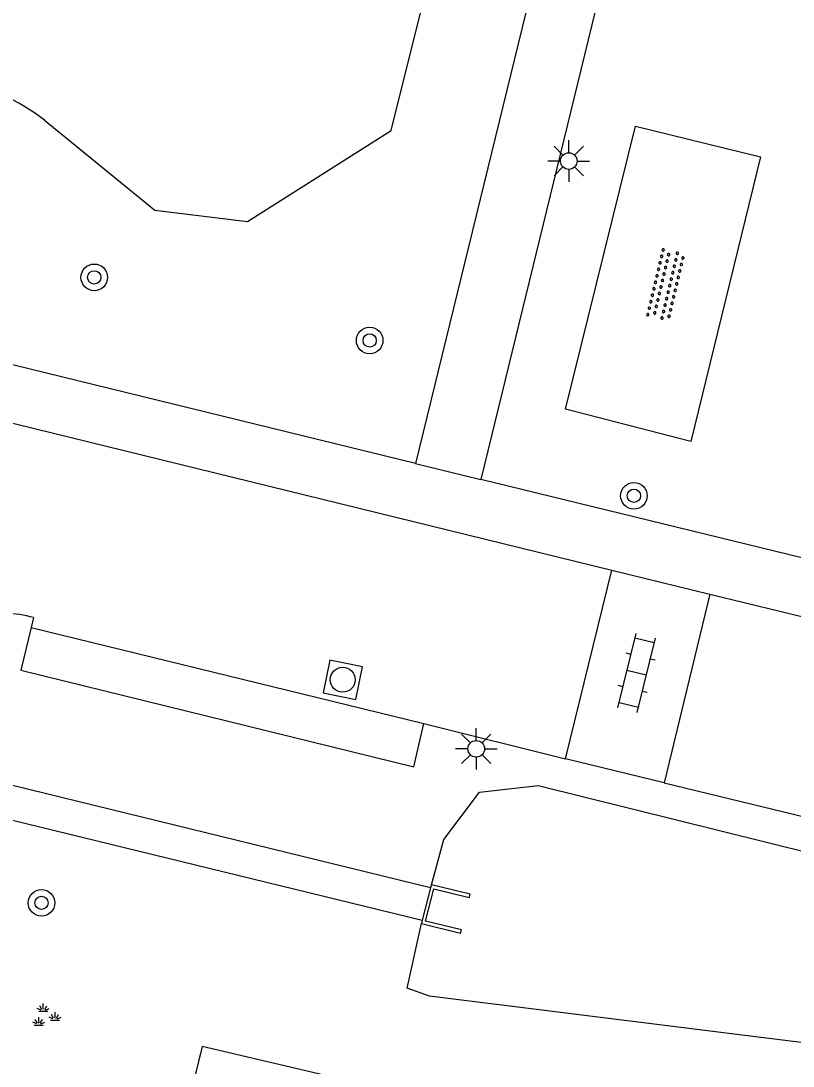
# Model space of a CAD drawing. Extents: x 128999 to 131010, y 395498 to 399007.
# Drawn here: x 129112.43 to 129135.65, y 397772.76 to 397804.18 of the extents above; entities that cross this region are included whole.
import ezdxf

# ---------------------------------------------------------------- set-up
doc = ezdxf.new("R2010")
doc.units = 0
for name, color, linetype in [('gg-knt-verharding', 7, 'Continuous'), ('gg-kntw-bovenkant insteek waterloop', 7, 'Continuous'), ('gg-kwrk-duiker nz buis', 7, 'Continuous'), ('gg-kwrk-uitstroombak niveau min 01', 7, 'Continuous'), ('gt-grn-weggrens', 7, 'Continuous'), ('gt-symb-boom', 7, 'Continuous'), ('gt-symb-groenvak', 7, 'Continuous'), ('gt-symb-klinker verharding', 7, 'Continuous'), ('gt-symb-lichtmast', 7, 'Continuous'), ('gt-symb-overige verharding', 7, 'Continuous'), ('gt-symb-rioolschacht', 7, 'Continuous')]:
    doc.layers.add(name, color=color, linetype=linetype)

# ---------------------------------------------------------------- blocks, each defined once
blk = doc.blocks.new('gt0-LMAST')
at = {"layer": 'gt-symb-lichtmast'}
for p, q in [((-0.182, 0.173), (-0.447, 0.438)), ((-0.005, 0.246), (-0.005, 0.621)), ((0.172, 0.173), (0.437, 0.438)), ((-0.255, -0.004), (-0.63, -0.004)), ((-0.182, -0.181), (-0.447, -0.446)), ((-0.005, -0.254), (-0.005, -0.629)), ((0.437, -0.446), (0.172, -0.181)), ((0.245, -0.004), (0.62, -0.004))]:
    blk.add_line(p, q, dxfattribs=at)
blk.add_circle((-0.005, -0.004), 0.25, dxfattribs=at)
blk = doc.blocks.new('gt0-RS')
at = {"layer": 'gt-symb-rioolschacht'}
blk.add_lwpolyline([(-0.5, -0.5), (0.5, -0.5), (0.5, 0.5), (-0.5, 0.5)], close=True, dxfattribs=at)
blk.add_circle((0, 0), 0.375, dxfattribs=at)
blk = doc.blocks.new('gt0-KL1')
at = {"layer": 'gt-symb-klinker verharding'}
for p, q in [((-0.5, 0.3), (-0.5, 0.45)), ((0.5, 0.3), (0.5, 0.45)), ((-1.15, 0.3), (1.15, 0.3)), ((-1, -0.3), (-1, 0.3)), ((0, -0.3), (0, 0.3)), ((1, -0.3), (1, 0.3)), ((-1.15, -0.3), (1.15, -0.3)), ((-0.5, -0.45), (-0.5, -0.3)), ((0.5, -0.45), (0.5, -0.3))]:
    blk.add_line(p, q, dxfattribs=at)
blk = doc.blocks.new('gt0-BOOM')
at = {"layer": 'gt-symb-boom'}
for radius in [0.4, 0.2]:
    blk.add_circle((0, 0), radius, dxfattribs=at)
blk = doc.blocks.new('gt0-OVH')
at = {"layer": 'gt-symb-overige verharding'}
for points in [[(-0.972, 0.298), (-0.967, 0.308), (-0.965, 0.319), (-0.966, 0.33), (-0.971, 0.34), (-0.978, 0.348), (-0.988, 0.353), (-0.999, 0.355), (-1.01, 0.354), (-1.02, 0.349), (-1.028, 0.342), (-1.033, 0.332), (-1.035, 0.321), (-1.034, 0.31), (-1.029, 0.3), (-1.022, 0.292), (-1.012, 0.287), (-1.001, 0.285), (-0.99, 0.286), (-0.98, 0.291)], [(-0.772, 0.298), (-0.767, 0.308), (-0.765, 0.319), (-0.766, 0.33), (-0.771, 0.34), (-0.778, 0.348), (-0.788, 0.353), (-0.799, 0.355), (-0.81, 0.354), (-0.82, 0.349), (-0.828, 0.342), (-0.833, 0.332), (-0.835, 0.321), (-0.834, 0.31), (-0.829, 0.3), (-0.822, 0.292), (-0.812, 0.287), (-0.801, 0.285), (-0.79, 0.286), (-0.78, 0.291)], [(-0.572, 0.298), (-0.567, 0.308), (-0.565, 0.319), (-0.566, 0.33), (-0.571, 0.34), (-0.578, 0.348), (-0.588, 0.353), (-0.599, 0.355), (-0.61, 0.354), (-0.62, 0.349), (-0.628, 0.342), (-0.633, 0.332), (-0.635, 0.321), (-0.634, 0.31), (-0.629, 0.3), (-0.622, 0.292), (-0.612, 0.287), (-0.601, 0.285), (-0.59, 0.286), (-0.58, 0.291)], [(-0.372, 0.298), (-0.367, 0.308), (-0.365, 0.319), (-0.366, 0.33), (-0.371, 0.34), (-0.378, 0.348), (-0.388, 0.353), (-0.399, 0.355), (-0.41, 0.354), (-0.42, 0.349), (-0.428, 0.342), (-0.433, 0.332), (-0.435, 0.321), (-0.434, 0.31), (-0.429, 0.3), (-0.422, 0.292), (-0.412, 0.287), (-0.401, 0.285), (-0.39, 0.286), (-0.38, 0.291)], [(-0.172, 0.298), (-0.167, 0.308), (-0.165, 0.319), (-0.166, 0.33), (-0.171, 0.34), (-0.178, 0.348), (-0.188, 0.353), (-0.199, 0.355), (-0.21, 0.354), (-0.22, 0.349), (-0.228, 0.342), (-0.233, 0.332), (-0.235, 0.321), (-0.234, 0.31), (-0.229, 0.3), (-0.222, 0.292), (-0.212, 0.287), (-0.201, 0.285), (-0.19, 0.286), (-0.18, 0.291)], [(0.028, 0.298), (0.033, 0.308), (0.035, 0.319), (0.034, 0.33), (0.029, 0.34), (0.022, 0.348), (0.012, 0.353), (0.001, 0.355), (-0.01, 0.354), (-0.02, 0.349), (-0.028, 0.342), (-0.033, 0.332), (-0.035, 0.321), (-0.034, 0.31), (-0.029, 0.3), (-0.022, 0.292), (-0.012, 0.287), (-0.001, 0.285), (0.01, 0.286), (0.02, 0.291)], [(0.228, 0.298), (0.233, 0.308), (0.235, 0.319), (0.234, 0.33), (0.229, 0.34), (0.222, 0.348), (0.212, 0.353), (0.201, 0.355), (0.19, 0.354), (0.18, 0.349), (0.172, 0.342), (0.167, 0.332), (0.165, 0.321), (0.166, 0.31), (0.171, 0.3), (0.178, 0.292), (0.188, 0.287), (0.199, 0.285), (0.21, 0.286), (0.22, 0.291)], [(0.428, 0.298), (0.433, 0.308), (0.435, 0.319), (0.434, 0.33), (0.429, 0.34), (0.422, 0.348), (0.412, 0.353), (0.401, 0.355), (0.39, 0.354), (0.38, 0.349), (0.372, 0.342), (0.367, 0.332), (0.365, 0.321), (0.366, 0.31), (0.371, 0.3), (0.378, 0.292), (0.388, 0.287), (0.399, 0.285), (0.41, 0.286), (0.42, 0.291)], [(0.628, 0.298), (0.633, 0.308), (0.635, 0.319), (0.634, 0.33), (0.629, 0.34), (0.622, 0.348), (0.612, 0.353), (0.601, 0.355), (0.59, 0.354), (0.58, 0.349), (0.572, 0.342), (0.567, 0.332), (0.565, 0.321), (0.566, 0.31), (0.571, 0.3), (0.578, 0.292), (0.588, 0.287), (0.599, 0.285), (0.61, 0.286), (0.62, 0.291)], [(0.828, 0.298), (0.833, 0.308), (0.835, 0.319), (0.834, 0.33), (0.829, 0.34), (0.822, 0.348), (0.812, 0.353), (0.801, 0.355), (0.79, 0.354), (0.78, 0.349), (0.772, 0.342), (0.767, 0.332), (0.765, 0.321), (0.766, 0.31), (0.771, 0.3), (0.778, 0.292), (0.788, 0.287), (0.799, 0.285), (0.81, 0.286), (0.82, 0.291)], [(1.028, 0.298), (1.033, 0.308), (1.035, 0.319), (1.034, 0.33), (1.029, 0.34), (1.022, 0.348), (1.012, 0.353), (1.001, 0.355), (0.99, 0.354), (0.98, 0.349), (0.972, 0.342), (0.967, 0.332), (0.965, 0.321), (0.966, 0.31), (0.971, 0.3), (0.978, 0.292), (0.988, 0.287), (0.999, 0.285), (1.01, 0.286), (1.02, 0.291)], [(-0.872, 0.106), (-0.867, 0.116), (-0.865, 0.126), (-0.866, 0.137), (-0.871, 0.147), (-0.878, 0.156), (-0.888, 0.161), (-0.899, 0.163), (-0.91, 0.162), (-0.92, 0.157), (-0.928, 0.15), (-0.933, 0.14), (-0.935, 0.129), (-0.934, 0.118), (-0.929, 0.108), (-0.922, 0.1), (-0.912, 0.095), (-0.901, 0.092), (-0.89, 0.094), (-0.88, 0.098)], [(-0.672, 0.106), (-0.667, 0.116), (-0.665, 0.126), (-0.666, 0.137), (-0.671, 0.147), (-0.678, 0.156), (-0.688, 0.161), (-0.699, 0.163), (-0.71, 0.162), (-0.72, 0.157), (-0.728, 0.15), (-0.733, 0.14), (-0.735, 0.129), (-0.734, 0.118), (-0.729, 0.108), (-0.722, 0.1), (-0.712, 0.095), (-0.701, 0.092), (-0.69, 0.094), (-0.68, 0.098)], [(-0.472, 0.106), (-0.467, 0.116), (-0.465, 0.126), (-0.466, 0.137), (-0.471, 0.147), (-0.478, 0.156), (-0.488, 0.161), (-0.499, 0.163), (-0.51, 0.162), (-0.52, 0.157), (-0.528, 0.15), (-0.533, 0.14), (-0.535, 0.129), (-0.534, 0.118), (-0.529, 0.108), (-0.522, 0.1), (-0.512, 0.095), (-0.501, 0.092), (-0.49, 0.094), (-0.48, 0.098)], [(-0.272, 0.106), (-0.267, 0.116), (-0.265, 0.126), (-0.266, 0.137), (-0.271, 0.147), (-0.278, 0.156), (-0.288, 0.161), (-0.299, 0.163), (-0.31, 0.162), (-0.32, 0.157), (-0.328, 0.15), (-0.333, 0.14), (-0.335, 0.129), (-0.334, 0.118), (-0.329, 0.108), (-0.322, 0.1), (-0.312, 0.095), (-0.301, 0.092), (-0.29, 0.094), (-0.28, 0.098)], [(-0.072, 0.106), (-0.067, 0.116), (-0.065, 0.126), (-0.066, 0.137), (-0.071, 0.147), (-0.078, 0.156), (-0.088, 0.161), (-0.099, 0.163), (-0.11, 0.162), (-0.12, 0.157), (-0.128, 0.15), (-0.133, 0.14), (-0.135, 0.129), (-0.134, 0.118), (-0.129, 0.108), (-0.122, 0.1), (-0.112, 0.095), (-0.101, 0.092), (-0.09, 0.094), (-0.08, 0.098)], [(0.128, 0.106), (0.133, 0.116), (0.135, 0.126), (0.134, 0.137), (0.129, 0.147), (0.122, 0.156), (0.112, 0.161), (0.101, 0.163), (0.09, 0.162), (0.08, 0.157), (0.072, 0.15), (0.067, 0.14), (0.065, 0.129), (0.066, 0.118), (0.071, 0.108), (0.078, 0.1), (0.088, 0.095), (0.099, 0.092), (0.11, 0.094), (0.12, 0.098)], [(0.328, 0.106), (0.333, 0.116), (0.335, 0.126), (0.334, 0.137), (0.329, 0.147), (0.322, 0.156), (0.312, 0.161), (0.301, 0.163), (0.29, 0.162), (0.28, 0.157), (0.272, 0.15), (0.267, 0.14), (0.265, 0.129), (0.266, 0.118), (0.271, 0.108), (0.278, 0.1), (0.288, 0.095), (0.299, 0.092), (0.31, 0.094), (0.32, 0.098)], [(0.528, 0.106), (0.533, 0.116), (0.535, 0.126), (0.534, 0.137), (0.529, 0.147), (0.522, 0.156), (0.512, 0.161), (0.501, 0.163), (0.49, 0.162), (0.48, 0.157), (0.472, 0.15), (0.467, 0.14), (0.465, 0.129), (0.466, 0.118), (0.471, 0.108), (0.478, 0.1), (0.488, 0.095), (0.499, 0.092), (0.51, 0.094), (0.52, 0.098)], [(0.728, 0.106), (0.733, 0.116), (0.735, 0.126), (0.734, 0.137), (0.729, 0.147), (0.722, 0.156), (0.712, 0.161), (0.701, 0.163), (0.69, 0.162), (0.68, 0.157), (0.672, 0.15), (0.667, 0.14), (0.665, 0.129), (0.666, 0.118), (0.671, 0.108), (0.678, 0.1), (0.688, 0.095), (0.699, 0.092), (0.71, 0.094), (0.72, 0.098)], [(0.928, 0.106), (0.933, 0.116), (0.935, 0.126), (0.934, 0.137), (0.929, 0.147), (0.922, 0.156), (0.912, 0.161), (0.901, 0.163), (0.89, 0.162), (0.88, 0.157), (0.872, 0.15), (0.867, 0.14), (0.865, 0.129), (0.866, 0.118), (0.871, 0.108), (0.878, 0.1), (0.888, 0.095), (0.899, 0.092), (0.91, 0.094), (0.92, 0.098)], [(-0.972, -0.142), (-0.967, -0.132), (-0.965, -0.121), (-0.966, -0.11), (-0.971, -0.1), (-0.978, -0.092), (-0.988, -0.087), (-0.999, -0.085), (-1.01, -0.086), (-1.02, -0.091), (-1.028, -0.098), (-1.033, -0.108), (-1.035, -0.119), (-1.034, -0.13), (-1.029, -0.14), (-1.022, -0.148), (-1.012, -0.153), (-1.001, -0.155), (-0.99, -0.154), (-0.98, -0.149)], [(-0.872, -0.334), (-0.867, -0.324), (-0.865, -0.314), (-0.866, -0.303), (-0.871, -0.293), (-0.878, -0.284), (-0.888, -0.279), (-0.899, -0.277), (-0.91, -0.278), (-0.92, -0.283), (-0.928, -0.29), (-0.933, -0.3), (-0.935, -0.311), (-0.934, -0.322), (-0.929, -0.332), (-0.922, -0.34), (-0.912, -0.345), (-0.901, -0.348), (-0.89, -0.346), (-0.88, -0.342)], [(-0.772, -0.142), (-0.767, -0.132), (-0.765, -0.121), (-0.766, -0.11), (-0.771, -0.1), (-0.778, -0.092), (-0.788, -0.087), (-0.799, -0.085), (-0.81, -0.086), (-0.82, -0.091), (-0.828, -0.098), (-0.833, -0.108), (-0.835, -0.119), (-0.834, -0.13), (-0.829, -0.14), (-0.822, -0.148), (-0.812, -0.153), (-0.801, -0.155), (-0.79, -0.154), (-0.78, -0.149)], [(-0.672, -0.334), (-0.667, -0.324), (-0.665, -0.314), (-0.666, -0.303), (-0.671, -0.293), (-0.678, -0.284), (-0.688, -0.279), (-0.699, -0.277), (-0.71, -0.278), (-0.72, -0.283), (-0.728, -0.29), (-0.733, -0.3), (-0.735, -0.311), (-0.734, -0.322), (-0.729, -0.332), (-0.722, -0.34), (-0.712, -0.345), (-0.701, -0.348), (-0.69, -0.346), (-0.68, -0.342)], [(-0.572, -0.142), (-0.567, -0.132), (-0.565, -0.121), (-0.566, -0.11), (-0.571, -0.1), (-0.578, -0.092), (-0.588, -0.087), (-0.599, -0.085), (-0.61, -0.086), (-0.62, -0.091), (-0.628, -0.098), (-0.633, -0.108), (-0.635, -0.119), (-0.634, -0.13), (-0.629, -0.14), (-0.622, -0.148), (-0.612, -0.153), (-0.601, -0.155), (-0.59, -0.154), (-0.58, -0.149)], [(-0.472, -0.334), (-0.467, -0.324), (-0.465, -0.314), (-0.466, -0.303), (-0.471, -0.293), (-0.478, -0.284), (-0.488, -0.279), (-0.499, -0.277), (-0.51, -0.278), (-0.52, -0.283), (-0.528, -0.29), (-0.533, -0.3), (-0.535, -0.311), (-0.534, -0.322), (-0.529, -0.332), (-0.522, -0.34), (-0.512, -0.345), (-0.501, -0.348), (-0.49, -0.346), (-0.48, -0.342)], [(-0.372, -0.142), (-0.367, -0.132), (-0.365, -0.121), (-0.366, -0.11), (-0.371, -0.1), (-0.378, -0.092), (-0.388, -0.087), (-0.399, -0.085), (-0.41, -0.086), (-0.42, -0.091), (-0.428, -0.098), (-0.433, -0.108), (-0.435, -0.119), (-0.434, -0.13), (-0.429, -0.14), (-0.422, -0.148), (-0.412, -0.153), (-0.401, -0.155), (-0.39, -0.154), (-0.38, -0.149)], [(-0.272, -0.334), (-0.267, -0.324), (-0.265, -0.314), (-0.266, -0.303), (-0.271, -0.293), (-0.278, -0.284), (-0.288, -0.279), (-0.299, -0.277), (-0.31, -0.278), (-0.32, -0.283), (-0.328, -0.29), (-0.333, -0.3), (-0.335, -0.311), (-0.334, -0.322), (-0.329, -0.332), (-0.322, -0.34), (-0.312, -0.345), (-0.301, -0.348), (-0.29, -0.346), (-0.28, -0.342)], [(-0.172, -0.142), (-0.167, -0.132), (-0.165, -0.121), (-0.166, -0.11), (-0.171, -0.1), (-0.178, -0.092), (-0.188, -0.087), (-0.199, -0.085), (-0.21, -0.086), (-0.22, -0.091), (-0.228, -0.098), (-0.233, -0.108), (-0.235, -0.119), (-0.234, -0.13), (-0.229, -0.14), (-0.222, -0.148), (-0.212, -0.153), (-0.201, -0.155), (-0.19, -0.154), (-0.18, -0.149)], [(-0.072, -0.334), (-0.067, -0.324), (-0.065, -0.314), (-0.066, -0.303), (-0.071, -0.293), (-0.078, -0.284), (-0.088, -0.279), (-0.099, -0.277), (-0.11, -0.278), (-0.12, -0.283), (-0.128, -0.29), (-0.133, -0.3), (-0.135, -0.311), (-0.134, -0.322), (-0.129, -0.332), (-0.122, -0.34), (-0.112, -0.345), (-0.101, -0.348), (-0.09, -0.346), (-0.08, -0.342)], [(0.028, -0.142), (0.033, -0.132), (0.035, -0.121), (0.034, -0.11), (0.029, -0.1), (0.022, -0.092), (0.012, -0.087), (0.001, -0.085), (-0.01, -0.086), (-0.02, -0.091), (-0.028, -0.098), (-0.033, -0.108), (-0.035, -0.119), (-0.034, -0.13), (-0.029, -0.14), (-0.022, -0.148), (-0.012, -0.153), (-0.001, -0.155), (0.01, -0.154), (0.02, -0.149)], [(0.128, -0.334), (0.133, -0.324), (0.135, -0.314), (0.134, -0.303), (0.129, -0.293), (0.122, -0.284), (0.112, -0.279), (0.101, -0.277), (0.09, -0.278), (0.08, -0.283), (0.072, -0.29), (0.067, -0.3), (0.065, -0.311), (0.066, -0.322), (0.071, -0.332), (0.078, -0.34), (0.088, -0.345), (0.099, -0.348), (0.11, -0.346), (0.12, -0.342)], [(0.228, -0.142), (0.233, -0.132), (0.235, -0.121), (0.234, -0.11), (0.229, -0.1), (0.222, -0.092), (0.212, -0.087), (0.201, -0.085), (0.19, -0.086), (0.18, -0.091), (0.172, -0.098), (0.167, -0.108), (0.165, -0.119), (0.166, -0.13), (0.171, -0.14), (0.178, -0.148), (0.188, -0.153), (0.199, -0.155), (0.21, -0.154), (0.22, -0.149)], [(0.328, -0.334), (0.333, -0.324), (0.335, -0.314), (0.334, -0.303), (0.329, -0.293), (0.322, -0.284), (0.312, -0.279), (0.301, -0.277), (0.29, -0.278), (0.28, -0.283), (0.272, -0.29), (0.267, -0.3), (0.265, -0.311), (0.266, -0.322), (0.271, -0.332), (0.278, -0.34), (0.288, -0.345), (0.299, -0.348), (0.31, -0.346), (0.32, -0.342)], [(0.428, -0.142), (0.433, -0.132), (0.435, -0.121), (0.434, -0.11), (0.429, -0.1), (0.422, -0.092), (0.412, -0.087), (0.401, -0.085), (0.39, -0.086), (0.38, -0.091), (0.372, -0.098), (0.367, -0.108), (0.365, -0.119), (0.366, -0.13), (0.371, -0.14), (0.378, -0.148), (0.388, -0.153), (0.399, -0.155), (0.41, -0.154), (0.42, -0.149)], [(0.528, -0.334), (0.533, -0.324), (0.535, -0.314), (0.534, -0.303), (0.529, -0.293), (0.522, -0.284), (0.512, -0.279), (0.501, -0.277), (0.49, -0.278), (0.48, -0.283), (0.472, -0.29), (0.467, -0.3), (0.465, -0.311), (0.466, -0.322), (0.471, -0.332), (0.478, -0.34), (0.488, -0.345), (0.499, -0.348), (0.51, -0.346), (0.52, -0.342)], [(0.628, -0.142), (0.633, -0.132), (0.635, -0.121), (0.634, -0.11), (0.629, -0.1), (0.622, -0.092), (0.612, -0.087), (0.601, -0.085), (0.59, -0.086), (0.58, -0.091), (0.572, -0.098), (0.567, -0.108), (0.565, -0.119), (0.566, -0.13), (0.571, -0.14), (0.578, -0.148), (0.588, -0.153), (0.599, -0.155), (0.61, -0.154), (0.62, -0.149)], [(0.728, -0.334), (0.733, -0.324), (0.735, -0.314), (0.734, -0.303), (0.729, -0.293), (0.722, -0.284), (0.712, -0.279), (0.701, -0.277), (0.69, -0.278), (0.68, -0.283), (0.672, -0.29), (0.667, -0.3), (0.665, -0.311), (0.666, -0.322), (0.671, -0.332), (0.678, -0.34), (0.688, -0.345), (0.699, -0.348), (0.71, -0.346), (0.72, -0.342)], [(0.828, -0.142), (0.833, -0.132), (0.835, -0.121), (0.834, -0.11), (0.829, -0.1), (0.822, -0.092), (0.812, -0.087), (0.801, -0.085), (0.79, -0.086), (0.78, -0.091), (0.772, -0.098), (0.767, -0.108), (0.765, -0.119), (0.766, -0.13), (0.771, -0.14), (0.778, -0.148), (0.788, -0.153), (0.799, -0.155), (0.81, -0.154), (0.82, -0.149)], [(0.928, -0.334), (0.933, -0.324), (0.935, -0.314), (0.934, -0.303), (0.929, -0.293), (0.922, -0.284), (0.912, -0.279), (0.901, -0.277), (0.89, -0.278), (0.88, -0.283), (0.872, -0.29), (0.867, -0.3), (0.865, -0.311), (0.866, -0.322), (0.871, -0.332), (0.878, -0.34), (0.888, -0.345), (0.899, -0.348), (0.91, -0.346), (0.92, -0.342)], [(1.028, -0.142), (1.033, -0.132), (1.035, -0.121), (1.034, -0.11), (1.029, -0.1), (1.022, -0.092), (1.012, -0.087), (1.001, -0.085), (0.99, -0.086), (0.98, -0.091), (0.972, -0.098), (0.967, -0.108), (0.965, -0.119), (0.966, -0.13), (0.971, -0.14), (0.978, -0.148), (0.988, -0.153), (0.999, -0.155), (1.01, -0.154), (1.02, -0.149)]]:
    blk.add_lwpolyline(points, close=True, dxfattribs=at)
blk = doc.blocks.new('gt0-GRVAK')
at = {"layer": 'gt-symb-groenvak'}
for p, q in [((-0.091, 0.211), (-0.156, 0.322)), ((-0.047, 0.214), (-0.047, 0.393)), ((-0.004, 0.211), (0.061, 0.322)), ((-0.11, 0.189), (-0.228, 0.24)), ((-0.182, 0.153), (0.088, 0.153)), ((0.015, 0.189), (0.133, 0.24)), ((0.262, -0.052), (0.197, 0.059)), ((0.305, -0.049), (0.305, 0.13)), ((0.349, -0.052), (0.414, 0.059)), ((-0.245, -0.228), (-0.363, -0.177)), ((-0.318, -0.264), (-0.047, -0.264)), ((-0.226, -0.206), (-0.291, -0.095)), ((-0.183, -0.203), (-0.183, -0.024)), ((-0.139, -0.206), (-0.074, -0.095)), ((-0.12, -0.228), (-0.002, -0.177)), ((0.243, -0.074), (0.125, -0.023)), ((0.17, -0.11), (0.441, -0.11)), ((0.368, -0.074), (0.486, -0.023))]:
    blk.add_line(p, q, dxfattribs=at)

msp = doc.modelspace()

# ---------------------------------------------------------------- linework, layer by layer
at = {"layer": 'gg-knt-verharding'}
for p, q in [((129133.433, 397828.225), (129124.297, 397790.877)), ((129135.375, 397827.746), (129126.26, 397790.397)), ((129124.297, 397790.877), (129074.604, 397803.024)), ((129074.206, 397801.399), (129130.203, 397787.67)), ((129153.174, 397783.818), (129126.26, 397790.397)), ((129128.807, 397781.999), (129130.203, 397787.67)), ((129130.203, 397787.67), (129133.145, 397786.948)), ((129133.145, 397786.948), (129131.772, 397781.275)), ((129133.145, 397786.948), (129152.766, 397782.15)), ((129112.812, 397786.241), (129112.743, 397785.939)), ((129112.743, 397785.939), (129124.551, 397783.054)), ((129124.551, 397783.054), (129128.807, 397781.999)), ((129131.772, 397781.275), (129128.807, 397781.999)), ((129131.772, 397781.275), (129165.953, 397772.938))]:
    msp.add_line(p, q, dxfattribs=at)
for points in [[(129132.57, 397791.538), (129128.805, 397792.509), (129130.906, 397801.012), (129134.666, 397800.098), (129132.57, 397791.538)], [(129112.431, 397784.663), (129124.245, 397781.759), (129124.551, 397783.054)], [(129121.627, 397771.224), (129121.89, 397772.4), (129117.877, 397773.346), (129115.418, 397763.261), (129104.985, 397765.883), (129109.333, 397783.377)]]:
    msp.add_lwpolyline(points, dxfattribs=at)
msp.add_arc((129111.745, 397782.283), 4.099, 74.9098, 98.6248, dxfattribs=at)
at = {"layer": 'gg-kntw-bovenkant insteek waterloop'}
for points in [[(129113.142, 397801.193), (129116.456, 397798.493), (129119.247, 397798.152), (129123.567, 397800.884), (129125.14, 397807.201), (129123.062, 397811.169), (129122.669, 397817.5), (129125.444, 397820.219), (129129.387, 397822.155), (129130.739, 397823.602), (129130.228, 397824.849), (129129.91, 397828.276), (129132.988, 397831.167), (129133.186, 397831.878)], [(129124.772, 397778.21), (129125.149, 397779.566), (129126.22, 397780.99), (129127.985, 397781.191), (129158.351, 397773.661), (129163.134, 397771.927), (129165.214, 397769.137), (129165.417, 397768.243)], [(129165.132, 397767.112), (129164.295, 397766.317), (129163.271, 397766.451), (129161.126, 397765.041), (129158.568, 397765.229), (129142.393, 397769.327), (129139.43, 397772.65), (129136.697, 397773.365), (129124.715, 397774.855), (129124.045, 397775.096), (129124.472, 397777.044)]]:
    msp.add_lwpolyline(points, dxfattribs=at)
msp.add_arc((129108.764, 397795.472), 7.204, 52.5765, 99.8323, dxfattribs=at)
at = {"layer": 'gg-kwrk-duiker nz buis'}
for p, q in [((129124.747, 397778.113), (129100.512, 397784.057)), ((129100.257, 397783.063), (129124.497, 397777.141))]:
    msp.add_line(p, q, dxfattribs=at)
at = {"layer": 'gg-kwrk-uitstroombak niveau min 01'}
for p, q in [((129124.747, 397778.113), (129124.497, 397777.141)), ((129124.594, 397777.117), (129124.844, 397778.089)), ((129124.772, 397778.21), (129124.747, 397778.113)), ((129124.497, 397777.141), (129124.472, 397777.044))]:
    msp.add_line(p, q, dxfattribs=at)
for points in [[(129124.844, 397778.089), (129125.914, 397777.828), (129125.938, 397777.925), (129124.772, 397778.21)], [(129124.472, 397777.044), (129125.652, 397776.756), (129125.676, 397776.853), (129124.594, 397777.117)]]:
    msp.add_lwpolyline(points, dxfattribs=at)
at = {"layer": 'gt-grn-weggrens'}
for p, q in [((129124.297, 397790.877), (129126.26, 397790.397)), ((129112.743, 397785.939), (129112.431, 397784.663))]:
    msp.add_line(p, q, dxfattribs=at)

# ---------------------------------------------------------------- block references
at = {"layer": 'gt-symb-boom'}
for p in [(129114.637, 397796.471), (129122.918, 397794.574), (129130.864, 397789.905), (129113.051, 397777.665)]:
    msp.add_blockref('gt0-BOOM', p, dxfattribs=at)
at = {"layer": 'gt-symb-groenvak'}
msp.add_blockref('gt0-GRVAK', (129113.152, 397774.251), dxfattribs=at)
at = {"layer": 'gt-symb-klinker verharding', "rotation": 76.29711003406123}
msp.add_blockref('gt0-KL1', (129130.945, 397784.579), dxfattribs=at)
at = {"layer": 'gt-symb-lichtmast'}
for p in [(129128.909, 397799.973), (129126.127, 397782.3)]:
    msp.add_blockref('gt0-LMAST', p, dxfattribs=at)
at = {"layer": 'gt-symb-overige verharding', "rotation": 76.64465903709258}
msp.add_blockref('gt0-OVH', (129131.823, 397796.249), dxfattribs=at)
at = {"layer": 'gt-symb-rioolschacht', "rotation": -11.534620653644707}
msp.add_blockref('gt0-RS', (129122.108, 397784.373), dxfattribs=at)

doc.saveas('drawing.dxf')
